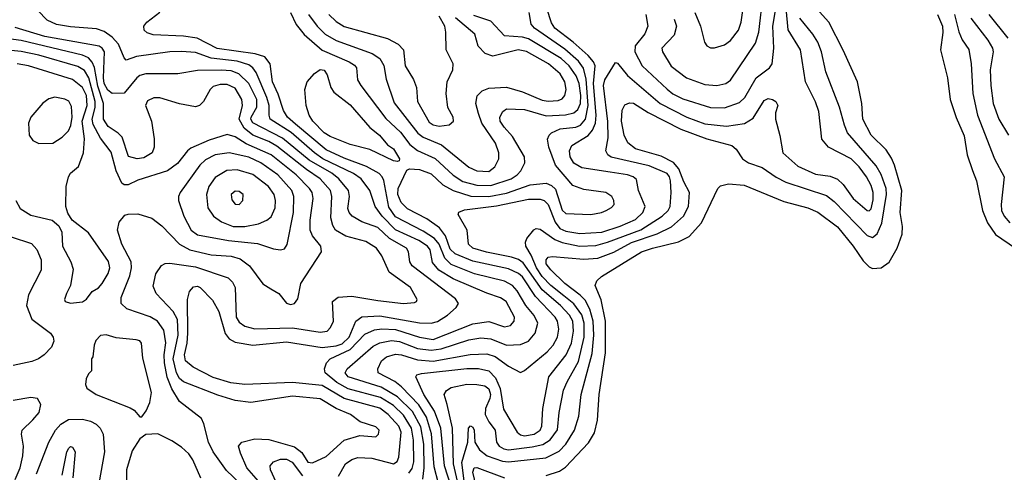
# Model space of a CAD drawing. Extents: x 997026 to 1115308, y 536381 to 619039.
# Tile 335 of 484: x 1033068 to 1038037, y 591862 to 594148. Entities that reach past the tile are written whole.
import ezdxf

# ---------------------------------------------------------------- set-up
doc = ezdxf.new("R2010")
doc.units = 0

msp = doc.modelspace()

# ---------------------------------------------------------------- linework, layer by layer
at = {"layer": '0CON20XD'}
for points in [[(1035282.1, 591795), (1035257.2, 591905), (1035252.3, 592085), (1035224.6, 592205.4), (1035210.8, 592255), (1035221.5, 592275), (1035245, 592290.6), (1035325, 592307), (1035375, 592306.5), (1035415, 592298.3), (1035435, 592283.1), (1035443.6, 592255), (1035441.2, 592235), (1035418.8, 592185), (1035417.7, 592155), (1035435, 592117.5), (1035467.7, 592075), (1035473.8, 592015), (1035487.1, 591995), (1035510.7, 591980.7), (1035535, 591976.5), (1035655, 591990.3), (1035708.1, 592001.9), (1035745, 592026.2), (1035783, 592077), (1035790, 592165), (1035813.1, 592276.9), (1035830.4, 592319.6), (1035888, 592422), (1035917.1, 592545), (1035917, 592615), (1035905, 592657.5), (1035865, 592713.2), (1035813.9, 592753.9), (1035748.1, 592805), (1035705, 592850.3), (1035676, 592895), (1035649.5, 592959.5), (1035622.3, 593005), (1035620.5, 593025), (1035627.1, 593042.9), (1035662.5, 593087.5), (1035675, 593092.9), (1035695, 593089.4), (1035768.4, 593038.4), (1035805, 593022.7), (1035893.7, 593003.7), (1035975, 593008.3), (1036035, 593024.3), (1036203.3, 593086.7), (1036310.6, 593155), (1036340.6, 593185), (1036350.8, 593205), (1036356.3, 593275), (1036351.9, 593335), (1036347.5, 593355), (1036335, 593370.7), (1036245, 593410.3), (1036053.5, 593453.5), (1036035.6, 593465), (1036026.4, 593485), (1036038.1, 593551.9), (1036036.5, 593633.5), (1036013.7, 593815), (1036021.1, 593845), (1036075, 593931.2), (1036085, 593928), (1036135, 593866.6), (1036300.9, 593725), (1036435, 593655.6), (1036525, 593622.8), (1036635, 593610.2), (1036726.4, 593623.6), (1036768.9, 593651.1), (1036825, 593739.2), (1036845, 593749.2), (1036867.5, 593745), (1036884.2, 593734.2), (1036893.8, 593715), (1036883.1, 593676.9), (1036881.9, 593645), (1036905, 593562.5), (1036918.6, 593475), (1036995, 593407.5), (1037085, 593368.5), (1037157.8, 593357.8), (1037195, 593342), (1037224.7, 593315), (1037275, 593245.4), (1037345, 593184.5), (1037355, 593182.5), (1037365, 593192.9), (1037375, 593237.5), (1037376, 593275), (1037365, 593310), (1037342.4, 593355), (1037305, 593405.3), (1037265, 593444.6), (1037149.2, 593505), (1037116.7, 593545), (1037101.2, 593685), (1037085, 593734), (1037034, 593834), (1037008.1, 593995), (1036946.9, 594096.9), (1036923.7, 594335)], [(1036371, 594151), (1036383.3, 594115), (1036370.9, 594069.1), (1036308.1, 594005), (1036312.2, 593985), (1036355, 593913.5), (1036433.1, 593855), (1036525, 593820), (1036585.5, 593815.5), (1036632, 593825), (1036655, 593842.5), (1036780.6, 594029.4), (1036797.8, 594085), (1036820, 594275)], [(1036474.7, 594185), (1036504.1, 594115), (1036524.6, 594034.6), (1036536.4, 594016.4), (1036555, 594005.7), (1036575, 594005.6), (1036625, 594020.4), (1036655, 594042.3), (1036695.3, 594095), (1036709.7, 594135), (1036728.2, 594265)], [(1035032.3, 591857.7), (1035048.2, 591881.8), (1035056.7, 591915), (1035054.6, 592025), (1035045.1, 592085), (1035005, 592151), (1034955, 592199.3), (1034889.5, 592239.5), (1034725, 592284.3), (1034667.8, 592315), (1034610, 592365), (1034606.9, 592385), (1034617.1, 592415), (1034634.5, 592435), (1034735, 592481.7), (1034810, 592560), (1034858.5, 592581.5), (1034895, 592586.4), (1034965, 592583.6), (1035085, 592544.8), (1035155, 592533.3), (1035355, 592611.7), (1035435, 592623.7), (1035515, 592597.1), (1035545, 592603.2), (1035563.8, 592625), (1035564.7, 592645), (1035523.8, 592725), (1035495, 592742.9), (1035425, 592766.4), (1035255, 592840), (1035182.5, 592882.5), (1035151.2, 592921.2), (1035140.2, 592985), (1035126.7, 593005), (1035082.8, 593032.8), (1034965, 593087.6), (1034897.2, 593155), (1034861.2, 593205), (1034834.7, 593285), (1034791.6, 593345), (1034751.8, 593371.8), (1034598, 593445), (1034555, 593475.4), (1034437.7, 593577.7), (1034332.6, 593645), (1034326.5, 593665), (1034327, 593715), (1034316, 593755), (1034261, 593881), (1034244.8, 593905), (1034225, 593919.8), (1034165, 593938.5), (1034035, 593953.8), (1033955, 593982), (1033885, 593987.3), (1033825, 593985.7), (1033657.5, 593962.5), (1033605, 593944.3), (1033595, 593956), (1033566.9, 594025), (1033535, 594060.2), (1033495, 594088.4), (1033455, 594101.2), (1033325, 594111.6), (1033254.1, 594124.1), (1033205.8, 594145), (1033160, 594195)], [(1035102.1, 591827.9), (1035108.8, 591885), (1035107.2, 592005), (1035092.1, 592092.1), (1035050.1, 592170.1), (1034975, 592243), (1034891.9, 592291.9), (1034726.2, 592345), (1034710.3, 592365), (1034720, 592385), (1034851.2, 592498.8), (1034885, 592515.6), (1034945, 592528), (1034985, 592523.6), (1035075, 592488.3), (1035145, 592478.6), (1035194.9, 592485.1), (1035335, 592531.5), (1035395, 592541.1), (1035445, 592536.5), (1035525, 592504), (1035595, 592508.1), (1035635, 592525.3), (1035670, 592565), (1035682.1, 592615), (1035665, 592654.7), (1035622.6, 592705), (1035579, 592779), (1035555, 592805.2), (1035515, 592827.5), (1035363.9, 592863.9), (1035245, 592911.8), (1035213.2, 592943.2), (1035184.2, 593014.2), (1035162.2, 593042.2), (1035105, 593079.8), (1034965, 593152.3), (1034930.7, 593200.7), (1034905.5, 593335.5), (1034897.3, 593355), (1034881.4, 593371.4), (1034817.4, 593407.4), (1034705, 593448.3), (1034615, 593491.4), (1034460.1, 593620.1), (1034419.8, 593655), (1034398.6, 593688.6), (1034372, 593772), (1034344.3, 593835), (1034332.5, 593925), (1034305, 593960), (1034256.1, 593976.1), (1034065, 594002.8), (1033964.3, 594054.3), (1033895, 594065.2), (1033742.2, 594072.2), (1033711.9, 594081.9), (1033695.7, 594095), (1033694.3, 594115), (1033709.5, 594135), (1033775, 594185.2)], [(1034435.2, 594185), (1034463.3, 594123.3), (1034504, 594074), (1034595, 593993.5), (1034731.5, 593935), (1034758.1, 593918.1), (1034767.1, 593905), (1034773.6, 593845), (1034790, 593815), (1034915, 593648.8), (1034989.7, 593579.7), (1035036.9, 593516.9), (1035075, 593487.1), (1035165, 593447.8), (1035255, 593362.2), (1035305, 593330.6), (1035375, 593311.8), (1035445, 593310.3), (1035547.5, 593345), (1035578.9, 593365), (1035596.9, 593385), (1035617.7, 593425), (1035616.1, 593455), (1035555, 593558.2), (1035512.7, 593605), (1035492, 593635), (1035491.2, 593655), (1035506.4, 593683.6), (1035525, 593697.2), (1035615, 593695.2), (1035725, 593663.3), (1035822.2, 593667.8), (1035865, 593677.5), (1035885, 593694.7), (1035897.5, 593725), (1035899.2, 593765), (1035891.2, 593825), (1035877.1, 593865), (1035841.6, 593915), (1035801.3, 593951.3), (1035635, 594051), (1035605, 594059), (1035515, 594067), (1035445, 594141), (1035359.4, 594169.4)], [(1034526.2, 594175), (1034569.8, 594115), (1034610, 594075), (1034665, 594042.2), (1034847.5, 593977.5), (1034885, 593952.5), (1034905, 593917.1), (1034917.7, 593847.7), (1034958.5, 593728.5), (1035077.1, 593575), (1035104.8, 593554.8), (1035196.6, 593516.6), (1035335, 593402.8), (1035375, 593384.7), (1035435, 593381.1), (1035466.2, 593405), (1035486.2, 593445), (1035486.8, 593475), (1035469.1, 593525), (1035399.5, 593625), (1035383.9, 593673.9), (1035370.4, 593725), (1035377.2, 593762.8), (1035401.8, 593788.2), (1035435, 593802.5), (1035525, 593806.7), (1035605, 593783.2), (1035705, 593741.2), (1035735, 593736.8), (1035785, 593740), (1035805, 593747.9), (1035818.7, 593765), (1035825.2, 593795), (1035820, 593835), (1035795, 593874.1), (1035736.5, 593925), (1035625, 593987.9), (1035583.3, 593995), (1035455, 593964.5), (1035417.3, 593977.3), (1035381.9, 594015), (1035365.7, 594075), (1035268.2, 594158.2)], [(1034628.2, 594175), (1034665, 594138.8), (1034705, 594113.8), (1034925, 594052.6), (1034978.5, 594025), (1035004.6, 593995), (1035013.1, 593915), (1035055.3, 593845.3), (1035070.4, 593805), (1035075.9, 593735), (1035135, 593631.1), (1035155, 593616.9), (1035185, 593611.1), (1035235, 593616.4), (1035258.1, 593635), (1035255.5, 593655), (1035229.4, 593705), (1035220, 593775), (1035224.6, 593835), (1035253.8, 593895), (1035256.2, 593925), (1035220.5, 593995), (1035219.4, 594085), (1035213, 594115), (1035185.6, 594165)], [(1035181.7, 591805), (1035159.5, 591889.5), (1035146.8, 592056.8), (1035120.7, 592140.7), (1035082.6, 592202.6), (1034994.5, 592294.5), (1034960.5, 592320.5), (1034877.3, 592365), (1034875.5, 592385), (1034894.5, 592425), (1034918.5, 592445), (1034965, 592459.4), (1034995, 592455.9), (1035075, 592430.8), (1035155, 592424), (1035342.2, 592457.8), (1035425, 592459.8), (1035466.9, 592446.9), (1035535, 592398.2), (1035595, 592365.8), (1035615, 592375.7), (1035729.6, 592470.4), (1035760, 592505), (1035781.4, 592545), (1035788.1, 592585), (1035782.7, 592625), (1035771, 592645), (1035670.4, 592750.4), (1035605, 592849.4), (1035585, 592865.9), (1035535, 592889.5), (1035355, 592928.2), (1035265, 592965.5), (1035239.7, 592989.7), (1035216.4, 593056.4), (1035186.5, 593096.5), (1035122.3, 593142.3), (1035025, 593192.1), (1034993.6, 593225), (1034977.1, 593265), (1034977.3, 593295), (1035021.7, 593388.3), (1035034.5, 593395.5), (1035085, 593392.1), (1035145, 593369.2), (1035203.4, 593313.4), (1035255, 593284.8), (1035345, 593257.2), (1035435, 593254.6), (1035525, 593271.8), (1035645, 593313.3), (1035725, 593322.1), (1035751.4, 593311.4), (1035771.6, 593291.6), (1035805, 593185.6), (1035825, 593169.6), (1035950, 593165), (1036004.5, 593174.5), (1036028, 593185), (1036055, 593200), (1036068, 593215), (1036067.1, 593235), (1036056, 593255), (1036026.7, 593275), (1035915, 593291.1), (1035860.2, 593310.2), (1035772.8, 593412.8), (1035738.1, 593505), (1035731.8, 593545), (1035739.7, 593565), (1035752.7, 593577.3), (1035795, 593597.2), (1035875, 593604.8), (1035898.2, 593615), (1035924.2, 593645.8), (1035937.1, 593715), (1035927, 593847), (1035913.7, 593903.7), (1035888.6, 593938.6), (1035819.3, 593999.3), (1035665.3, 594105), (1035649.6, 594125), (1035638.5, 594185)], [(1035244.1, 591795), (1035211.2, 591895), (1035194, 592085), (1035161.3, 592171.3), (1035107.4, 592255), (1035067.8, 592345), (1035072.9, 592355), (1035095, 592361.2), (1035325, 592386.8), (1035383.9, 592386.1), (1035435, 592374.8), (1035469.9, 592339.9), (1035493, 592285), (1035510.4, 592180.4), (1035578.3, 592065), (1035595, 592052.2), (1035615, 592047), (1035664.6, 592055), (1035694.2, 592075), (1035703.8, 592095), (1035708.4, 592185), (1035737.9, 592345), (1035826.5, 592455), (1035852.2, 592515), (1035862.8, 592575), (1035859.2, 592625), (1035843.4, 592655), (1035797.6, 592705), (1035704.6, 592784.6), (1035609.4, 592919.4), (1035585, 592936.2), (1035549.3, 592949.3), (1035424.1, 592974.1), (1035355.6, 592995), (1035332.7, 593015), (1035326.4, 593085), (1035280.6, 593165), (1035285, 593175.6), (1035312.2, 593187.8), (1035475, 593208.3), (1035635, 593241.5), (1035695, 593241.7), (1035715.1, 593235.1), (1035735, 593215.2), (1035770.3, 593125), (1035793.6, 593093.6), (1035825, 593079.3), (1035895, 593068.3), (1036005.6, 593075), (1036098.5, 593105), (1036175, 593139), (1036213.5, 593175), (1036224.1, 593205), (1036191.5, 593285), (1036181.3, 593341.3), (1036164.2, 593355), (1036136, 593365), (1036047.6, 593377.6), (1035905, 593400), (1035865, 593423.8), (1035846.7, 593455), (1035843.4, 593485), (1035855, 593512.2), (1035937.5, 593562.5), (1035959.5, 593590.5), (1035974.2, 593625), (1035977.1, 593665), (1035964.2, 593825.8), (1035972, 593915), (1035964.4, 593935), (1035937.3, 593967.3), (1035861.8, 594035), (1035769.3, 594105), (1035752.5, 594132.5), (1035728.3, 594205)], [(1035725, 591846.6), (1035791.5, 591868.5), (1035822.3, 591887.7), (1035939.4, 592010.6), (1035968.2, 592061.8), (1035983.5, 592125), (1035992.6, 592255), (1036024.8, 592465.2), (1036023.9, 592625), (1036003.2, 592733.2), (1035972.9, 592805), (1035980.5, 592829.5), (1036005, 592850.9), (1036205.7, 592975), (1036262, 592995), (1036393.5, 593026.5), (1036446.7, 593053.3), (1036508.1, 593121.9), (1036591.1, 593295), (1036605, 593308.6), (1036645, 593319.6), (1036725, 593311.8), (1036925, 593230), (1037045, 593197.1), (1037096, 593176), (1037195, 593102.5), (1037273.9, 593005), (1037325, 592930), (1037355, 592899.5), (1037372.2, 592892.2), (1037415, 592895.6), (1037456, 592924), (1037496.6, 592993.4), (1037522, 593065), (1037523.4, 593103.4), (1037512.3, 593175), (1037519.8, 593285), (1037483.4, 593413.4), (1037468.5, 593448.5), (1037440.5, 593490.5), (1037365, 593565.6), (1037322.7, 593645), (1037318.5, 593725), (1037296.2, 593835), (1037223.3, 593993.3), (1037151.5, 594135), (1037089.1, 594205)], [(1036228.1, 594175), (1036238.2, 594115), (1036223.1, 594076.9), (1036174.5, 594015.5), (1036172.3, 593985), (1036209.1, 593915), (1036335, 593796.9), (1036364.3, 593774.3), (1036415, 593748.9), (1036554, 593704), (1036625, 593703.2), (1036700.3, 593730.3), (1036727.1, 593755), (1036785, 593854.1), (1036852.5, 593905), (1036865.9, 593925), (1036874.8, 594005), (1036869.2, 594115), (1036885.2, 594215)], [(1037700.5, 594175), (1037725.2, 594115), (1037726.7, 594083.3), (1037715.4, 593995), (1037749.6, 593855), (1037763.5, 593745), (1037793.5, 593653.5), (1037835, 593562), (1037849.6, 593465), (1037877.1, 593387.1), (1037896.4, 593335), (1037927.6, 593185), (1037951.6, 593121.6), (1037992.7, 593062.7), (1038093.5, 592995)], [(1037785.5, 594175), (1037807, 594087), (1037825, 594046.5), (1037857.9, 593997.9), (1037870.2, 593925), (1037878.5, 593775), (1037902, 593665), (1037988.2, 593445), (1038036, 593355), (1038021, 593215), (1038023.4, 593185), (1038036.6, 593155), (1038065, 593122.7)], [(1037959.2, 594175), (1038054.7, 594055)], [(1035322.4, 591725), (1035299, 591911), (1035329.1, 592015), (1035332.7, 592085), (1035342.9, 592097.1), (1035355, 592090), (1035361.5, 592075), (1035365.5, 592014.5), (1035388.1, 591975), (1035427.5, 591945), (1035505, 591918.1), (1035535, 591915.7), (1035724, 591936), (1035790.3, 591969.7), (1035824.9, 592005.1), (1035868.7, 592075), (1035889.5, 592145), (1035901.1, 592255), (1035957.8, 592462.2), (1035965.1, 592554.9), (1035961.8, 592625), (1035945.9, 592685.9), (1035921.4, 592731.4), (1035897, 592757), (1035820, 592815), (1035748.4, 592885), (1035725.3, 592915), (1035724.3, 592935.7), (1035735, 592948.5), (1035757.3, 592952.7), (1035915, 592939), (1035985, 592944.5), (1036066.6, 592973.4), (1036155, 593022.8), (1036285, 593066.1), (1036357.4, 593102.6), (1036418.9, 593155), (1036443.9, 593205), (1036448.4, 593275), (1036419.3, 593329.3), (1036394.9, 593394.9), (1036367.4, 593427.4), (1036305, 593459.4), (1036175, 593496.5), (1036136.3, 593526.3), (1036119, 593565), (1036105.7, 593635), (1036108.7, 593691.3), (1036122.1, 593717.9), (1036145, 593728.5), (1036165, 593726.6), (1036240.1, 593680.1), (1036404.6, 593594.6), (1036535, 593546), (1036662, 593512), (1036683.9, 593493.9), (1036715, 593444.6), (1036745.7, 593425.7), (1036815, 593401.9), (1036885, 593352.7), (1036935, 593326.9), (1037140, 593260), (1037179.1, 593229.1), (1037345, 593057.8), (1037371.2, 593048.8), (1037395, 593066.2), (1037419.4, 593120.6), (1037443.2, 593265), (1037440.7, 593295), (1037415.4, 593365.4), (1037390.2, 593410.2), (1037246.5, 593576.5), (1037230, 593615), (1037205.8, 593705.8), (1037135.7, 593885), (1037113.9, 593985), (1037095.2, 594035), (1037071.4, 594075), (1037006, 594156)], [(1037868.4, 594155), (1037954.7, 594045), (1037977.6, 594005), (1037980.3, 593985), (1037965.8, 593895), (1037968.4, 593815), (1037980.2, 593725), (1038008.8, 593645), (1038058.6, 593565)], [(1034677.2, 591842.8), (1034712.7, 591905), (1034743.4, 591926.6), (1034775, 591937.3), (1034844.3, 591934.3), (1034955, 591905.4), (1034973.1, 591916.9), (1034981.6, 591938.4), (1034993.2, 592065), (1034982, 592095), (1034927, 592155), (1034885, 592185.7), (1034705, 592235.1), (1034595, 592301.4), (1034445, 592316.6), (1034203.7, 592306.3), (1034134, 592314), (1034045, 592340.6), (1033942.9, 592392.9), (1033905.5, 592425.5), (1033899.6, 592455), (1033913.3, 592515), (1033917.3, 592565), (1033914.3, 592735), (1033924.8, 592775.2), (1033945, 592798.9), (1033965, 592801.6), (1033978.5, 592795), (1034041.8, 592731.8), (1034072.3, 592675), (1034105, 592562.7), (1034125, 592537.1), (1034155, 592519.6), (1034245, 592504.5), (1034415, 592521.9), (1034595, 592492.2), (1034665, 592500.6), (1034695, 592510.8), (1034730.5, 592545), (1034765, 592624.7), (1034795, 592647.8), (1034885, 592652.5), (1035085, 592616.5), (1035145, 592614.8), (1035176.2, 592623.8), (1035227.5, 592655), (1035270, 592695), (1035282.1, 592715), (1035267.8, 592737.8), (1035048.7, 592905), (1035036.1, 592925), (1035030.7, 592975), (1035020.4, 592995), (1034935, 593043.4), (1034875, 593098.4), (1034795, 593127.6), (1034745.6, 593155.6), (1034730.4, 593175), (1034724.7, 593195), (1034732.6, 593255), (1034727.4, 593285), (1034678.1, 593345), (1034642.5, 593372.5), (1034528.1, 593438.1), (1034395, 593550.1), (1034245, 593626.6), (1034235.2, 593645), (1034236.7, 593655), (1034264.4, 593705.6), (1034265.1, 593745), (1034225, 593826.3), (1034174.5, 593874.5), (1034135, 593888.9), (1034085, 593893.6), (1033965, 593890.8), (1033865.8, 593874.2), (1033704.8, 593874.8), (1033675, 593866.5), (1033659.2, 593855), (1033595, 593777.2), (1033535, 593775.7), (1033512.4, 593792.4), (1033495, 593825.5), (1033490.9, 593855), (1033495.2, 593985), (1033484.8, 594004.8), (1033468.9, 594015), (1033195, 594062.7), (1033045, 594108.8)], [(1034284.6, 591804.6), (1034214.2, 591885), (1034181.7, 591958.3), (1034172.9, 591995), (1034188.8, 592015), (1034255, 592030.5), (1034325, 592028.5), (1034455, 591990.6), (1034491.8, 591961.8), (1034522.8, 591912.8), (1034545, 591910), (1034615, 591942.3), (1034706.1, 592023.9), (1034785, 592047.5), (1034865, 592042), (1034879.2, 592055), (1034882.9, 592075), (1034865, 592091.9), (1034786.4, 592116.4), (1034737.1, 592155), (1034664.5, 592184.5), (1034585, 592233.1), (1034445, 592246.8), (1034235, 592215.3), (1034155, 592224.7), (1034067.6, 592252.4), (1033895, 592320), (1033875, 592336.8), (1033859.1, 592365), (1033842.8, 592435), (1033868.5, 592555), (1033863.6, 592633.6), (1033842.5, 592675), (1033756.9, 592765), (1033742.2, 592802.2), (1033755, 592863.8), (1033782.9, 592907.1), (1033802.9, 592917.1), (1033825, 592918.5), (1033955, 592899.8), (1034119.4, 592845), (1034142.4, 592822.4), (1034154.6, 592795), (1034160.9, 592645), (1034175, 592621.2), (1034205, 592600.6), (1034255, 592586.8), (1034445, 592591.7), (1034585, 592569.3), (1034619.2, 592575), (1034636.8, 592593.2), (1034650.9, 592625), (1034647.1, 592725), (1034675, 592747.5), (1034745, 592751.2), (1034875, 592729.2), (1035005, 592715.4), (1035059.8, 592720.2), (1035071.2, 592725), (1035074, 592735), (1035040.6, 592795), (1034932.2, 592872.2), (1034895.7, 592955.7), (1034868.5, 592995), (1034815, 593027.1), (1034714.4, 593054.4), (1034662.5, 593085), (1034648.5, 593108.5), (1034638, 593148), (1034643.6, 593255), (1034637.2, 593285), (1034583.8, 593345), (1034515, 593390.9), (1034365, 593510), (1034325, 593533.4), (1034245, 593565.2), (1034200.3, 593600.3), (1034176, 593645), (1034191.9, 593715), (1034189.8, 593745), (1034155, 593802.3), (1034115, 593820.8), (1034079.4, 593820.6), (1034045, 593811.2), (1034028.5, 593795), (1033995.2, 593734.8), (1033975, 593715.4), (1033955, 593707.5), (1033875, 593722.9), (1033775, 593753.5), (1033745, 593753.1), (1033712.2, 593737.8), (1033702.9, 593715), (1033732.9, 593635), (1033746.8, 593546.8), (1033746.9, 593505), (1033737.1, 593475), (1033695, 593449.6), (1033660, 593445), (1033616.6, 593456.6), (1033584.6, 593555), (1033565.6, 593575.6), (1033515, 593609.2), (1033491, 593645), (1033491.1, 593725), (1033462, 593812), (1033445, 593906.2), (1033433.9, 593933.9), (1033415, 593955.2), (1033385, 593968.8), (1033075, 594043), (1032931.4, 594061.4)], [(1034180.8, 591805), (1034112.2, 591872.2), (1034044.2, 591965), (1034021.6, 592015), (1033997.4, 592107.4), (1033984.8, 592134.8), (1033875, 592220), (1033835, 592283.1), (1033812.9, 592342.9), (1033798.6, 592415), (1033797.2, 592455), (1033805.5, 592515.5), (1033795, 592580.6), (1033763.8, 592625), (1033727, 592647), (1033608.5, 592688.5), (1033580, 592715), (1033580.3, 592745), (1033623.2, 592855), (1033632.4, 592895), (1033629.8, 592925), (1033583.7, 593013.7), (1033562.1, 593085), (1033569.2, 593125), (1033599.4, 593160.6), (1033615, 593166.7), (1033665, 593167.5), (1033735, 593145.4), (1033785, 593107.7), (1033874.2, 593014.2), (1033926.3, 592986.3), (1034035, 592960.8), (1034135, 592954.4), (1034180.9, 592940.9), (1034228.5, 592905), (1034295, 592813.6), (1034335, 592788.2), (1034375.3, 592765.3), (1034415, 592717.1), (1034435, 592710.5), (1034454.5, 592715.5), (1034471.3, 592738.7), (1034486.7, 592815), (1034591.9, 592975), (1034587.3, 593005), (1034546, 593056), (1034533.1, 593085), (1034533.7, 593135), (1034549.5, 593245), (1034544.7, 593275), (1034531.1, 593295), (1034462.6, 593365), (1034337.3, 593465), (1034211.5, 593521.5), (1034155, 593555.7), (1034115, 593567.9), (1034025, 593540), (1033931.4, 593498.6), (1033914.1, 593485), (1033865, 593421.1), (1033813.1, 593385), (1033665, 593336.8), (1033615, 593314.6), (1033595, 593313.8), (1033582.9, 593322.9), (1033555.4, 593385.4), (1033529.6, 593479.6), (1033475, 593550.3), (1033438.1, 593618.1), (1033434.4, 593645), (1033449.1, 593705), (1033449.5, 593735), (1033417.2, 593855), (1033395, 593891.6), (1033360.8, 593910.8), (1033165, 593969.6), (1033075, 593987.8), (1033025, 593991.6)], [(1033325, 592716.2), (1033385, 592723.3), (1033405, 592736.7), (1033434.3, 592775.7), (1033465, 592794), (1033485, 592816), (1033515, 592866), (1033522.9, 592895), (1033516.2, 592926.2), (1033415, 593071.2), (1033333.3, 593135), (1033310.5, 593170.5), (1033300, 593205), (1033302.3, 593305), (1033313.6, 593355), (1033325, 593372.5), (1033365, 593406.2), (1033390.4, 593475), (1033394.3, 593545.7), (1033382.9, 593635), (1033408, 593715), (1033404.9, 593765), (1033384.7, 593805), (1033335, 593845.2), (1033112, 593915), (1033055, 593924.7)], [(1034975, 593431.4), (1034954, 593435), (1034835, 593492.1), (1034735, 593518.2), (1034635, 593557.6), (1034605, 593576.9), (1034548.2, 593635), (1034529.1, 593665), (1034513.5, 593715), (1034507.1, 593795), (1034519.2, 593835), (1034555, 593876), (1034583.6, 593896.4), (1034605, 593892.5), (1034618.9, 593868.9), (1034638.5, 593805), (1034652.6, 593782.6), (1034735, 593717.9), (1034834.3, 593604.3), (1034883.5, 593565), (1034925, 593515.7), (1034955, 593495.6), (1034984.2, 593445), (1034983.3, 593435), (1034975, 593431.4)], [(1033165, 593523.3), (1033235, 593524.5), (1033282.2, 593555), (1033315, 593587.3), (1033326.5, 593613.5), (1033332.5, 593655), (1033329, 593709), (1033315.7, 593735.7), (1033295, 593747.1), (1033245, 593756.2), (1033215, 593748.2), (1033185, 593725.6), (1033124.6, 593655), (1033112.7, 593625), (1033115.6, 593565), (1033135, 593537.1), (1033165, 593523.3)], [(1034385, 592985.8), (1034405, 592991.2), (1034417.9, 593012.1), (1034450.2, 593175), (1034451.9, 593255), (1034441.9, 593285), (1034370, 593365), (1034284.9, 593424.9), (1034225, 593453.8), (1034125, 593474.8), (1034054.8, 593465.2), (1034005, 593440.9), (1033976.8, 593413.2), (1033877.8, 593275), (1033869.4, 593255), (1033870, 593235), (1033896.7, 593155), (1033933.3, 593085), (1033965, 593061.8), (1034122.3, 593032.3), (1034267.3, 593017.3), (1034349.2, 592990.8), (1034385, 592985.8)], [(1034205, 593104.4), (1034272.6, 593117.4), (1034314.8, 593135.2), (1034337.3, 593152.7), (1034357.1, 593197.1), (1034358.4, 593235), (1034351.9, 593265), (1034322.8, 593305), (1034245, 593366.5), (1034165, 593389.8), (1034113.7, 593386.3), (1034055, 593350.7), (1034022.7, 593305), (1034010.5, 593265), (1034017.2, 593197.2), (1034045.6, 593155.6), (1034086.8, 593126.8), (1034145, 593104.4), (1034205, 593104.4)], [(1034175, 593214.3), (1034194, 593235), (1034195.8, 593265), (1034175, 593281.1), (1034155, 593282.2), (1034135.7, 593265), (1034138.7, 593238.7), (1034155, 593216), (1034175, 593214.3)], [(1033048.1, 593235), (1033070, 593195), (1033125, 593161.1), (1033232.5, 593135), (1033265, 593106.7), (1033280, 593075), (1033284.3, 593005), (1033326, 592925), (1033337.7, 592887.7), (1033323.8, 592805), (1033304.3, 592765.7), (1033293.3, 592735), (1033297.5, 592725), (1033325, 592716.2)], [(1033025, 593051.2), (1033128, 593018), (1033155, 592987.3), (1033176.4, 592935), (1033176.9, 592883.1), (1033112.2, 592757.8), (1033102.4, 592705), (1033128.4, 592635), (1033223.8, 592565), (1033236.9, 592545), (1033240.4, 592525), (1033227.7, 592495), (1033190.8, 592455), (1033162.5, 592435), (1033128.4, 592421.6), (1033035, 592402.3)], [(1033685, 592142.5), (1033706.8, 592173.2), (1033724.2, 592215), (1033732.9, 592265), (1033689.1, 592439.1), (1033682, 592515), (1033675, 592525.8), (1033655, 592532), (1033555, 592541.2), (1033505, 592556.7), (1033475, 592552.5), (1033452, 592528), (1033443.3, 592505), (1033437.5, 592445), (1033430, 592435), (1033430, 592375), (1033415, 592360), (1033403.3, 592335), (1033400, 592305), (1033406.4, 592286.4), (1033453.3, 592255), (1033625, 592188), (1033645.6, 592175.6), (1033675, 592142.5), (1033685, 592142.5)], [(1033045, 591825.6), (1033070, 591885), (1033083.3, 591945), (1033087.5, 591995), (1033077.5, 592055), (1033080, 592075), (1033135, 592126.9), (1033165.6, 592165), (1033174, 592205), (1033157.5, 592235), (1033125, 592240), (1033035.5, 592225.5)], [(1033152.5, 591855), (1033215.5, 592014.5), (1033248.8, 592075), (1033276, 592105), (1033315, 592129), (1033385, 592130.9), (1033425, 592121), (1033453.8, 592105), (1033474.7, 592085), (1033489.6, 592055), (1033496.4, 591965), (1033466.8, 591805)], [(1033981.9, 591831.9), (1033941.9, 591925), (1033920.8, 591955), (1033885, 591989.2), (1033835, 592022), (1033765, 592056), (1033705, 592053.8), (1033675, 592031.2), (1033635, 591970), (1033607.1, 591875), (1033605.8, 591765)], [(1033281.9, 591848.1), (1033306.5, 591965), (1033316, 591985), (1033325, 591992.5), (1033335, 591990), (1033347.5, 591965), (1033335.5, 591835)], [(1034361.9, 591811.9), (1034333.7, 591875), (1034332.7, 591895), (1034349.5, 591915), (1034385, 591928.1), (1034415, 591927.8), (1034443.7, 591913.7), (1034495, 591843.7)], [(1035390.7, 591715), (1035355, 591863.3), (1035361.9, 591885), (1035375, 591886.8), (1035515, 591833.7)]]:
    msp.add_lwpolyline(points, dxfattribs=at)

doc.saveas('drawing.dxf')
